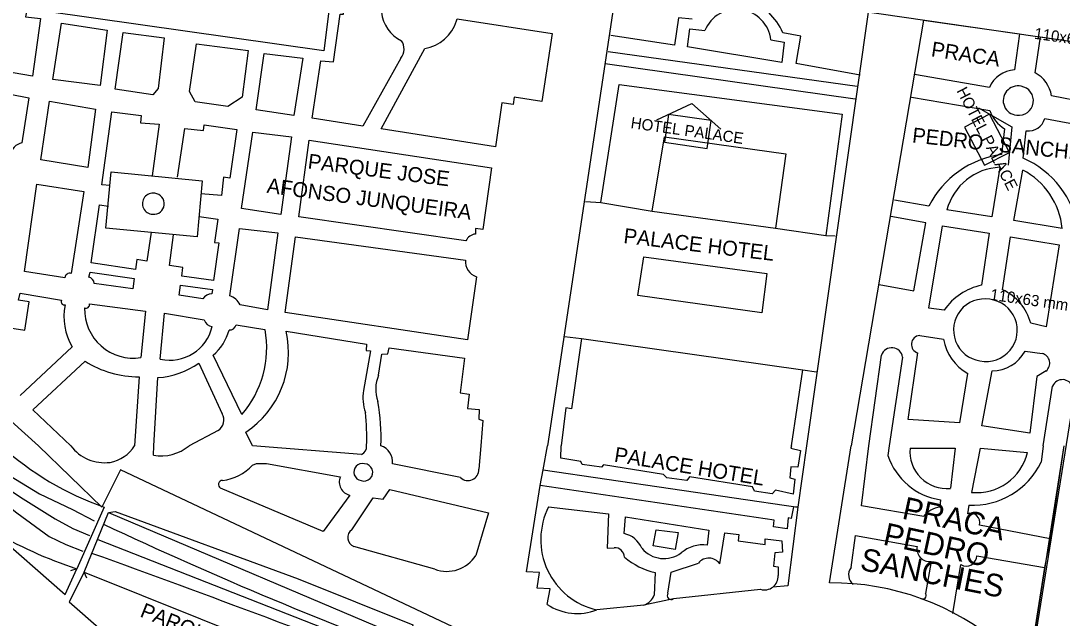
# Model space of a CAD drawing. Extents: x 325709 to 364434, y 7573432 to 7597073.
# Drawn here: x 337753.4 to 338031.4, y 7589955.9 to 7590115.3 of the extents above; entities that cross this region are included whole.
import ezdxf

# ---------------------------------------------------------------- set-up
doc = ezdxf.new("R2010")
doc.units = 0
for name, color, linetype in [('EDIFEXISTENT', 7, 'Continuous'), ('EDIFIDENTIF', 7, 'Continuous'), ('EDIFOBRAEXIS', 7, 'Continuous'), ('FORMATO', 7, 'Continuous'), ('LOGRADOURO', 7, 'Continuous'), ('LOGRADOURO_TEXTO', 7, 'Continuous'), ('NUM_REF', 7, 'Continuous'), ('TUBO_PEAD_GN_110', 7, 'Continuous')]:
    doc.layers.add(name, color=color, linetype=linetype)

# ---------------------------------------------------------------- blocks, each defined once
blk = doc.blocks.new('NUM_REF')
at = {"layer": 'NUM_REF'}
blk.add_lwpolyline([(-4.3125, 0.9375), (0, 3.75), (4.3125, 0.9375)], dxfattribs=at)
blk.add_lwpolyline([(2.875, -1.875), (2.875, 1.875), (-2.875, 1.875), (-2.875, -1.875)], close=True, dxfattribs=at)

msp = doc.modelspace()

# ---------------------------------------------------------------- linework, layer by layer
at = {"layer": 'EDIFEXISTENT'}
for p, q in [((337838.01, 7590137.81), (337834.33, 7590107.32)), ((337834.33, 7590107.32), (337760.21, 7590117.85)), ((337909.4, 7590103.93), (337976.19, 7590094.48)), ((337908.24, 7590066.83), (337913.19, 7590098.38)), ((337913.19, 7590098.38), (337972.66, 7590090.38)), ((337972.66, 7590090.38), (337968.28, 7590058.06)), ((337921.96, 7590064.53), (337925.21, 7590084.39)), ((337925.21, 7590084.39), (337957.68, 7590079.84)), ((337957.68, 7590079.84), (337954.88, 7590060)), ((337776.13, 7590060.02), (337777.52, 7590075.01)), ((337777.52, 7590075.01), (337801.78, 7590072.65)), ((337801.78, 7590072.65), (337800.44, 7590057.71)), ((337904.2, 7590067.14), (337908.24, 7590066.83)), ((337908.24, 7590066.83), (337921.96, 7590064.53)), ((337921.96, 7590064.53), (337954.88, 7590060)), ((337800.44, 7590057.71), (337776.13, 7590060.02)), ((337954.88, 7590060), (337968.28, 7590058.06)), ((337968.28, 7590058.06), (337970.84, 7590057.93)), ((337918.09, 7590041.98), (337919.74, 7590052.38)), ((337919.74, 7590052.38), (337952.59, 7590047.85)), ((337952.59, 7590047.85), (337951.25, 7590037.35)), ((337951.25, 7590037.35), (337918.09, 7590041.98)), ((337898.52, 7590031.12), (337903.06, 7590030.55)), ((337903.06, 7590030.55), (337900.45, 7590011.73)), ((337903.06, 7590030.55), (337962.14, 7590022.19)), ((337959.17, 7590001.91), (337962.14, 7590022.19)), ((337962.14, 7590022.19), (337965.79, 7590021.65)), ((337898.92, 7590012.04), (337897.68, 7590001.91)), ((337900.45, 7590011.73), (337898.92, 7590012.04)), ((337897.54, 7589998.64), (337897.68, 7590001.91)), ((337959.17, 7590001.91), (337959, 7590001.25)), ((337959, 7590001.25), (337961.55, 7590000.67)), ((337961.55, 7590000.67), (337960.87, 7589996.24)), ((337902.88, 7589997.71), (337897.54, 7589998.64)), ((337892.89, 7589995.52), (337960.86, 7589985.54)), ((337903.27, 7589996.87), (337902.88, 7589997.71)), ((337908.41, 7589996.2), (337903.27, 7589996.87)), ((337908.96, 7589996.79), (337908.41, 7589996.2)), ((337924.99, 7589994.25), (337908.96, 7589996.79)), ((337958.94, 7589996.29), (337958.67, 7589993.36)), ((337960.87, 7589996.24), (337958.94, 7589996.29)), ((337925.89, 7589993.33), (337924.99, 7589994.25)), ((337931.23, 7589992.64), (337925.89, 7589993.33)), ((337931.91, 7589993.66), (337931.23, 7589992.64)), ((337948.78, 7589990.97), (337931.91, 7589993.66)), ((337958.67, 7589993.36), (337960.04, 7589993.01)), ((337960.04, 7589993.01), (337959.6, 7589988.99)), ((337949.32, 7589989.82), (337948.78, 7589990.97)), ((337954, 7589989.05), (337949.32, 7589989.82)), ((337954.89, 7589990.07), (337954, 7589989.05)), ((337959.6, 7589988.99), (337954.89, 7589990.07)), ((337775.69, 7589985.54), (337768.31, 7589969.08)), ((337770.29, 7589968.15), (337776.78, 7589984.06)), ((337775.69, 7589985.54), (337775.69, 7589985.54)), ((337776.78, 7589984.06), (337778.56, 7589984.4)), ((337768.31, 7589969.08), (337766.66, 7589968.49)), ((337771.06, 7589966.55), (337770.29, 7589968.15))]:
    msp.add_line(p, q, dxfattribs=at)
at = {"layer": 'EDIFOBRAEXIS'}
for p, q in [((337979.62, 7590117.69), (337963.2, 7590001.91)), ((337994.39, 7590115.53), (337975.13, 7590001.91)), ((337994.39, 7590115.53), (338020.02, 7590111.86)), ((338020.02, 7590111.86), (338018.7, 7590102.23)), ((338024.2, 7590101.46), (338025.66, 7590111.04)), ((337910.17, 7590107.15), (337976.66, 7590097.91)), ((338011.98, 7590097.58), (337992, 7590101.01)), ((338045.64, 7590091.95), (338028.57, 7590095.33)), ((337755.54, 7590094.77), (337753.65, 7590082.8)), ((337761.06, 7590093.86), (337773.35, 7590091.79)), ((337991.19, 7590094.92), (338012.09, 7590091.44)), ((338026.76, 7590089.24), (338044.68, 7590085.92)), ((338016.07, 7590086.51), (338015.21, 7590079.66)), ((338021.02, 7590078.7), (338021.85, 7590086.01)), ((338018.49, 7590062.06), (338020.88, 7590075.5)), ((337995.83, 7590065.9), (337986.7, 7590067.5)), ((338031.42, 7590059.94), (338018.49, 7590062.06)), ((337809.19, 7590041.96), (337811.76, 7590059.92)), ((337793.05, 7590050.05), (337794.2, 7590058.18)), ((337826.72, 7590057.64), (337872.11, 7590051.43)), ((337790.64, 7590025.04), (337791.79, 7590037.31)), ((337791.79, 7590037.31), (337802.39, 7590035.5)), ((337999.92, 7590038.13), (337995.81, 7590038.67)), ((337810.92, 7590034.2), (337818.59, 7590032.93)), ((337993.38, 7590031.35), (337999.72, 7590030.36)), ((337767.12, 7590028.36), (337753.21, 7590015.33)), ((337812.38, 7590010.23), (337804.72, 7590026.06)), ((337979.8, 7590001.91), (337983.22, 7590026.12)), ((338021.51, 7590027.16), (338026.05, 7590026.56)), ((337800.88, 7590023.94), (337807.14, 7590010.45)), ((337988.8, 7590025.57), (337985.23, 7590001.91)), ((337784.96, 7590020.3), (337783.76, 7590001.91)), ((338006.19, 7590021.24), (338004.05, 7590008.02)), ((337788.92, 7590001.91), (337789.99, 7590020.11)), ((338026.32, 7590001.91), (338028.87, 7590017.85)), ((337806.09, 7590006.01), (337798.35, 7590001.91)), ((337815.28, 7590001.91), (337813.43, 7590005.5)), ((337788.79, 7589999.44), (337788.92, 7590001.91)), ((337844.38, 7589999.61), (337815.28, 7590001.91)), ((337876.19, 7590001.91), (337875.65, 7589995.64)), ((337892.89, 7589995.52), (337894.05, 7590001.91)), ((337969.31, 7589965.29), (337975.13, 7590001.91)), ((337985.23, 7590001.91), (337984.9, 7589999.29)), ((338007.26, 7589989.47), (338009.64, 7590001.31)), ((338009.64, 7590001.31), (338022.15, 7590000.13)), ((338026.32, 7590001.91), (338025.85, 7589997.54)), ((337870.8, 7589993.44), (337852.6, 7589997.12)), ((337998.97, 7589987.49), (337998.73, 7589985.53)), ((337878.26, 7589984.05), (337874.91, 7589972.65)), ((338006.48, 7589986.04), (338006.13, 7589983.77)), ((337914.44, 7589978.47), (337914.86, 7589982.9)), ((337940, 7589970.41), (337941.37, 7589978.71)), ((338009.32, 7589980.76), (338028.2, 7589977.13)), ((337773.95, 7589976.85), (337866.18, 7589940.76)), ((337863.91, 7589968.98), (337842.3, 7589975.01)), ((337928.11, 7589974.19), (337922.23, 7589975.24)), ((337927.01, 7589968.16), (337934.3, 7589970.6)), ((337996.43, 7589971.05), (337994.96, 7589962.45)), ((338002.27, 7589957.13), (338004.37, 7589970.19)), ((338008.66, 7589972.54), (338026.7, 7589969.44)), ((337770.29, 7589968.15), (337863.95, 7589930.75)), ((337922.76, 7589968.07), (337922.53, 7589962.04)), ((337926.16, 7589962.54), (337927.01, 7589968.16)), ((337950.85, 7589963.58), (337927.64, 7589961.02)), ((337919.76, 7589959.36), (337907.18, 7589958.1)), ((337927.64, 7589961.02), (337919.76, 7589959.36))]:
    msp.add_line(p, q, dxfattribs=at)
for points in [[(337747.01, 7590132.27), (337755.14, 7590131.46), (337755.13, 7590128.77), (337757.02, 7590128.76), (337754.67, 7590116.42), (337758.63, 7590115.95), (337756.53, 7590100.53), (337735.29, 7590104.18)], [(337916.82, 7590126.8), (337912.43, 7590124.5), (337894.05, 7590001.91)], [(337854.89, 7590105.38), (337844.69, 7590087.24), (337831.21, 7590089.36), (337833.54, 7590104.63), (337836.87, 7590104.37), (337838.66, 7590117.14), (337839.55, 7590117.12), (337839.86, 7590119.35), (337849.69, 7590117.62)], [(337764.29, 7590114.74), (337776.46, 7590112.85), (337774.61, 7590098.04), (337761.96, 7590099.7), (337764.29, 7590114.74)], [(337869.71, 7590115.3), (337869.94, 7590115.91), (337895.24, 7590111.97)], [(337932.65, 7590115.81), (337929.03, 7590116.13), (337927.92, 7590108.8), (337910.89, 7590111.43)], [(337791.65, 7590110.82), (337790.06, 7590097.26), (337788.66, 7590095.54), (337778.55, 7590097.06), (337780.7, 7590112.23), (337791.65, 7590110.82)], [(337895.24, 7590111.97), (337892.49, 7590093.84), (337885.12, 7590094.98), (337884.84, 7590092.97), (337881.79, 7590093.41), (337880.15, 7590081.67), (337849.62, 7590086.51), (337861.25, 7590107.98)], [(337931.39, 7590108.36), (337932.01, 7590113.23), (337936.02, 7590112.73)], [(337977.45, 7590100.85), (337960.44, 7590103.94), (337961.67, 7590111.22), (337956.88, 7590112.17)], [(337814.13, 7590107.46), (337812.49, 7590094.98), (337808.68, 7590092.5), (337799.96, 7590093.75), (337798.45, 7590096.5), (337800.34, 7590109.22), (337814.13, 7590107.46)], [(337953.63, 7590110.23), (337957.2, 7590109.66), (337956.6, 7590104.2), (337931.39, 7590108.36)], [(338025.66, 7590111.04), (338048.19, 7590107.79), (338045.64, 7590091.95)], [(337828.71, 7590105.38), (337826.33, 7590090.06), (337816.19, 7590091.59), (337818.37, 7590106.58), (337828.71, 7590105.38)], [(337750.52, 7590079.61), (337732.08, 7590082.33), (337734.18, 7590098.97), (337755.54, 7590094.77)], [(337773.35, 7590091.79), (337771.32, 7590076.17), (337758.72, 7590078.21), (337761.06, 7590093.86)], [(337777.28, 7590071.38), (337775.02, 7590071.59), (337777.67, 7590091.09), (337785.54, 7590090.03), (337785.31, 7590088.07), (337790.31, 7590087.78), (337788.49, 7590073.94)], [(337795.2, 7590073.64), (337797.2, 7590086.64), (337802.18, 7590086.02), (337802.36, 7590087.57), (337811.05, 7590086.3), (337809.2, 7590073.34), (337807.53, 7590073.6), (337806.98, 7590068.7), (337801.49, 7590069.2), (337801.49, 7590069.2)], [(337815.36, 7590085.62), (337825.65, 7590084.35), (337822.8, 7590063.65), (337812.36, 7590065.25), (337815.36, 7590085.62)], [(337872.25, 7590056.59), (337827.6, 7590063.05), (337830.38, 7590083.47), (337879.1, 7590076.11)], [(337879.1, 7590076.11), (337876.76, 7590059.65), (337874.83, 7590059.91), (337874.78, 7590058.41)], [(338014.82, 7590076.23), (338012.65, 7590063.04), (338000.65, 7590064.88)], [(337765.19, 7590046.76), (337754.37, 7590048.42), (337757.69, 7590071.71)], [(337757.69, 7590071.71), (337770.19, 7590069.79), (337766.84, 7590047.87)], [(337788.17, 7590058.92), (337787.08, 7590051.22), (337784.35, 7590051.6), (337784, 7590048.92), (337772.16, 7590050.73), (337774.37, 7590066.21), (337776.81, 7590065.86)], [(337800.97, 7590063.1), (337805.99, 7590062.39), (337805.12, 7590056.2), (337806.24, 7590056.04), (337804.82, 7590046.02), (337796.35, 7590047.22), (337796.68, 7590049.53), (337793.05, 7590050.05)], [(337982.58, 7590044.93), (337991.84, 7590043.3), (337995.01, 7590061.46), (337985.7, 7590063.11)], [(337811.76, 7590059.92), (337822.02, 7590058.72), (337819.22, 7590038.17), (337811.98, 7590039.53)], [(337995.81, 7590038.67), (337999.47, 7590060.62), (338011.95, 7590058.68), (338009.89, 7590044.78)], [(337875.02, 7590047.03), (337872.66, 7590030.21), (337823.97, 7590037.47), (337826.72, 7590057.64)], [(338015.49, 7590043.57), (338017.59, 7590057.65), (338030.65, 7590055.58), (338027.19, 7590033.64), (338023.05, 7590034.64)], [(337771.54, 7590046.95), (337771.88, 7590048.29), (337783.64, 7590046.53)], [(337783.64, 7590046.53), (337783.27, 7590043.84), (337773.01, 7590045.21)], [(337748.53, 7590043.2), (337748.33, 7590041.43), (337745.84, 7590041.82), (337744.69, 7590034.28), (337754.45, 7590032.78), (337755.61, 7590040.32), (337752.8, 7590040.75), (337753.21, 7590042.6), (337764.28, 7590040.74)], [(337802.02, 7590041.14), (337795.67, 7590042.07), (337796.06, 7590044.79)], [(337796.06, 7590044.79), (337804.53, 7590043.59), (337804.37, 7590042.47)], [(337771.75, 7590039.8), (337786.66, 7590037.83), (337785.46, 7590025.43)], [(337824.23, 7590032.46), (337845.67, 7590028.99), (337845.59, 7590027.34), (337846.78, 7590027.26), (337844.87, 7590016.67)], [(337848.9, 7590020.75), (337849.75, 7590026.36), (337851.38, 7590026.44), (337851.71, 7590028.06), (337871.88, 7590025.28), (337870.74, 7590016.04), (337873.13, 7590015.65), (337872.66, 7590011.86), (337875.73, 7590011.57), (337875.67, 7590009.01), (337876.77, 7590008.65), (337876.19, 7590001.91)], [(338004.05, 7590008.02), (337990.35, 7590008.92), (337992.91, 7590026.68)], [(337766.74, 7590001.91), (337756.62, 7590011.51), (337770.54, 7590024.46)], [(338022.77, 7590005.23), (338009.99, 7590007.24), (338012.74, 7590021.93)], [(338027.11, 7590021.87), (338024.69, 7590020.37), (338022.77, 7590005.23)], [(337720.58, 7590001.91), (337745.49, 7589979.44), (337765.23, 7589962.25), (337768.31, 7589969.08)], [(337730.6, 7590001.91), (337737.94, 7589994.9), (337746.5, 7589988.52), (337752.34, 7589984.03), (337760.93, 7589977.65), (337765.41, 7589975.56), (337769.95, 7589973.76)], [(337734.91, 7590001.91), (337745.29, 7589993.42), (337754.06, 7589987.7), (337762.59, 7589982.44), (337767.31, 7589979.81), (337771.76, 7589977.97)], [(337740.47, 7590001.91), (337747.06, 7589995.92), (337758.38, 7589989.09), (337767.19, 7589984.92), (337773, 7589981.84)], [(337963.2, 7590001.91), (337960.86, 7589985.54), (337959.71, 7589985.63), (337959.09, 7589982.53), (337958.3, 7589982.63), (337957.98, 7589979.75), (337954.39, 7589980.25), (337954.56, 7589982.08), (337892.04, 7589991.29), (337892.89, 7589995.52)], [(337994.46, 7589983.07), (337977.82, 7589985.92), (337979.8, 7590001.91)], [(337990.82, 7590001.3), (338002.85, 7590001.23), (338001.58, 7589990.55)], [(338031.87, 7590001.91), (338028.2, 7589977.13), (338026.7, 7589969.44), (338023.66, 7589950.23)], [(337815.22, 7589996.77), (337816.36, 7589997.16), (337818.98, 7589997.14), (337838.7, 7589993.62)], [(337841.26, 7589988.72), (337834.12, 7589979.06), (337806.74, 7589990.62)], [(337841.75, 7589979.51), (337847.47, 7589988), (337850.12, 7589987.65), (337851.94, 7589990.25), (337878.26, 7589984.05)], [(337893.95, 7589959.57), (337894.75, 7589963.71), (337891.27, 7589963.94), (337891.87, 7589968.1), (337888.42, 7589968.23), (337892.04, 7589991.29)], [(337776.78, 7589984.06), (337857.39, 7589949.94), (337867.19, 7589945.88)], [(337778.56, 7589984.4), (337827.45, 7589966.38), (337858.02, 7589954.09), (337857.39, 7589949.94)], [(337894.32, 7589985.6), (337910.3, 7589983.72), (337909.98, 7589974.54), (337911.81, 7589974.7)], [(337960.86, 7589985.54), (337958.14, 7589964.5), (337954.19, 7589964.19)], [(337914.86, 7589982.9), (337937.05, 7589979.41), (337936.65, 7589975.41)], [(337922.23, 7589975.24), (337923.01, 7589979.49), (337928.88, 7589978.77), (337928.11, 7589974.19)], [(337941.37, 7589978.71), (337945.11, 7589978.19), (337944.94, 7589976.53), (337952.14, 7589975.54), (337952.16, 7589977.06), (337956.59, 7589976.49), (337956.75, 7589973.52), (337954.69, 7589973.31), (337954.34, 7589969.8), (337955.64, 7589969.55), (337955.62, 7589967.26)], [(337975.05, 7589969.43), (337976.27, 7589977.98), (337992.68, 7589975.06)], [(337770.29, 7589968.15), (337766.33, 7589960.26), (337812.29, 7589919.94), (337853.63, 7589910.67), (337860.51, 7589912.55)]]:
    msp.add_lwpolyline(points, dxfattribs=at)
for centre, radius, start, end in [((337940.86, 7590104.81), 17.63, 24.6854, 67.5557), ((337859.21, 7590118.66), 9.58, 186.2498, 244.2749), ((337944.5, 7590109.24), 9.18, 6.1793, 157.5953), ((337859.46, 7590118.6), 10.77, 279.5735, 342.1724), ((337851.67, 7590107.82), 4.04, 322.7635, 33.1486), ((338019.16, 7590094.4), 7.85, 93.3592, 156.0794), ((338020.33, 7590094.07), 8.34, 8.6762, 62.3565), ((338019.59, 7590094.05), 3.91, 77.4666, 265.3811), ((338019.85, 7590094.01), 3.9, 261.5431, 81.3046), ((338020.68, 7590094.28), 9.04, 198.3288, 239.3241), ((338022.43, 7590090.46), 4.49, 262.5143, 344.2793), ((337754.79, 7590078.55), 4.4, 104.9681, 166.0803), ((338018.68, 7590054.25), 25.64, 97.7694, 152.9655), ((338010.7, 7590055.44), 25.45, 9.0155, 66.0868), ((338015.42, 7590060.97), 15.28, 92.2553, 165.1775), ((338011.81, 7590058.01), 19.71, 5.6343, 62.5925), ((337788.7, 7590066.52), 2.83, 80.031, 267.7539), ((337788.88, 7590066.5), 2.82, 264.1874, 83.5975), ((337874.99, 7590055.45), 2.97, 94.2344, 157.4882), ((337876.45, 7590051.13), 4.35, 176.0456, 250.8495), ((337766.41, 7590046.73), 1.22, 69.2681, 178.5897), ((337771.18, 7590045.15), 1.83, 1.9965, 78.5958), ((337804.55, 7590039.42), 3.06, 93.3758, 145.8428), ((338013.34, 7590028.81), 16.33, 102.191, 145.2137), ((338009.38, 7590030.72), 14.23, 15.9933, 64.5468), ((337765.09, 7590040.37), 0.89, 155.7037, 278.0772), ((337770.79, 7590039.6), 0.981, 248.102, 12.0386), ((337807.39, 7590037.07), 5.21, 28.2591, 69.7786), ((338010.73, 7590032.8), 8.32, 80.6111, 261.3587), ((338011.12, 7590032.74), 8.33, 258.5992, 83.3706), ((337780.53, 7590036.37), 15.62, 168.484, 210.8714), ((337783.46, 7590038.32), 13.04, 178.3848, 278.7883), ((337804.74, 7590036.21), 2.46, 196.8169, 264.197), ((337809.1, 7590034.7), 1.89, 266.6019, 344.8513), ((337793.16, 7590036.38), 11.63, 257.4645, 346.9684), ((337796.54, 7590035.95), 12.83, 309.5919, 345.8332), ((337792.07, 7590028), 26.98, 318.8263, 10.5483), ((337799.34, 7590026.79), 25.53, 303.4972, 12.8286), ((337993.55, 7590028.97), 2.38, 94.1092, 254.4042), ((338012.47, 7590032.54), 12.93, 189.6977, 240.975), ((337985.94, 7590025.21), 2.88, 7.211, 161.5717), ((338012.74, 7590031.9), 9.97, 270.0231, 331.5923), ((338025.42, 7590023.95), 2.68, 308.8692, 76.4005), ((337785.03, 7590047.63), 27.33, 237.9751, 269.8553), ((337788.59, 7590041.48), 21.42, 273.7555, 305.0164), ((337858.13, 7590016.97), 9.98, 157.7315, 199.0412), ((338031.5, 7590016.68), 2.88, 17.6849, 155.9018), ((337856.25, 7590014.76), 11.54, 170.4708, 200.0777), ((337800.25, 7590004.37), 49.34, 357.1445, 10.9133), ((337804.4, 7590008.76), 3.23, 301.596, 31.7004), ((337782.49, 7590004.18), 63.27, 357.9428, 6.0007), ((337801.56, 7590060.48), 79.28, 227.6256, 250.9516), ((337775.81, 7590008.73), 11.35, 216.9088, 277.1221), ((337775.41, 7590007.17), 9.87, 280.5675, 327.8354), ((337790.97, 7590010.72), 11.49, 259.0359, 309.9432), ((337843.3, 7590001.78), 2.42, 296.439, 3.2118), ((337848.08, 7589997.6), 4.55, 353.967, 71.3717), ((338000.63, 7590000.36), 9.86, 174.5226, 275.5702), ((338001.52, 7590004.81), 17.51, 198.3676, 261.6537), ((338008.6, 7590003.33), 13.93, 264.4599, 346.683), ((337805.96, 7590004.98), 12.37, 276.0808, 318.4335), ((337844.61, 7589994.89), 2.3, 75.6944, 261.0551), ((337845.03, 7589994.8), 2.32, 250.4014, 86.3481), ((337872.81, 7589995.46), 2.85, 225.2804, 3.5637), ((338007.43, 7590006.5), 20.49, 267.3546, 334.0713), ((337807.28, 7589991.58), 1.1, 90.2087, 241.086), ((337842, 7589992.22), 3.58, 156.9855, 258.1586), ((337911.43, 7589976.84), 19.22, 152.8799, 257.2218), ((337999.66, 7589978.97), 6.63, 98.1253, 141.7281), ((338006.96, 7589981.46), 2.46, 343.4555, 109.7254), ((337805.11, 7590080.52), 117.36, 239.4646, 251.7224), ((338266.81, 7591028.73), 1157.25, 244.87606, 249.76659), ((337843.24, 7589977.41), 2.58, 125.4244, 248.4716), ((337913.18, 7589972.08), 6.51, 22.2123, 78.8423), ((336402.95, 7586173.27), 4039.14, 68.77107, 70.18186), ((337911.92, 7589972.05), 2.65, 2.9343, 92.4085), ((337925.11, 7589979.52), 7.72, 220.1511, 306.6802), ((337935.55, 7589966.48), 9, 82.9724, 130.4429), ((337996.02, 7589974.43), 3.4, 169.307, 276.9256), ((337867.17, 7589977.53), 9.15, 249.1349, 327.7808), ((337926.9, 7589986.53), 18.92, 229.2927, 257.3728), ((337937.08, 7589968.35), 3.57, 35.2634, 141.0095), ((338005.8, 7589972.66), 2.86, 239.8723, 357.6172), ((337977.78, 7589967.45), 3.37, 143.9766, 230.8708), ((337951.92, 7589967.13), 3.7, 253.2155, 2.0493), ((337970.06, 7589895.89), 69.4, 49.3193, 90.6152), ((337917.86, 7589964.09), 5.1, 291.939, 336.283), ((337927.06, 7589961.93), 1.08, 145.9128, 302.5088), ((337994.19, 7589961.93), 0.924, 235.354, 33.8751), ((337901.97, 7589971.48), 14.36, 236.049, 291.2918)]:
    msp.add_arc(centre, radius, start, end, dxfattribs=at)
at = {"layer": 'LOGRADOURO'}
for p, q in [((337737.75, 7590020.12), (337758.13, 7590001.91)), ((338031.87, 7590001.91), (338009.82, 7589861.42))]:
    msp.add_line(p, q, dxfattribs=at)
for points in [[(337766.07, 7590167.89), (337763.97, 7590149.05), (338048.19, 7590107.79)], [(337875.25, 7589908.71), (337860.51, 7589912.55), (337867.19, 7589945.88), (337870.28, 7589952.84), (337779.99, 7589995.49), (337775.04, 7589985.54), (337758.13, 7590001.91)]]:
    msp.add_lwpolyline(points, dxfattribs=at)
at = {"layer": 'TUBO_PEAD_GN_110'}
msp.add_line((338072.3, 7590250.35), (338008.3, 7589851.93), dxfattribs=at)

# ---------------------------------------------------------------- block references
at = {"layer": 'FORMATO', "xscale": 1.9999999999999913}
for p, yscale, rotation in [((337931.51, 7590085.82), 1.9999999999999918, -8.101903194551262), ((338011.35, 7590083.6), 1.9999999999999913, -62.706870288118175)]:
    msp.add_blockref('NUM_REF', p, dxfattribs=dict(at, yscale=yscale, rotation=rotation))

# ---------------------------------------------------------------- texts
for s, rotation, p in [('110x63 mm', 351.988, (338023.83, 7590110.56)), ('HOTEL PALACE', 297.2931, (338003.15, 7590096.69)), ('HOTEL PALACE', 351.8981, (337916.09, 7590086.72)), ('110x63 mm', 351.988, (338012.08, 7590040.86))]:
    msp.add_text(s, height=3, rotation=rotation).set_placement(p)
at = {"layer": 'EDIFIDENTIF'}
for s, rotation, p in [('PRACA', 351.2957, (337996.27, 7590105.89)), ('PEDRO', 353.6381, (337991.25, 7590082.91)), ('SANCHES', 354.2319, (338014.34, 7590080.39)), ('PARQUE JOSE', 352.7898, (337829.87, 7590075.92)), ('AFONSO JUNQUEIRA', 352.4594, (337818.91, 7590069.46)), ('PALACE HOTEL', 353.173, (337914.17, 7590056.05)), ('PALACE HOTEL', 350.8349, (337911.64, 7589997.68)), ('PARQUE     INFANTIL', 338.2355, (337784.98, 7589956.38))]:
    msp.add_text(s, height=4, rotation=rotation, dxfattribs=at).set_placement(p)
at = {"layer": 'LOGRADOURO_TEXTO'}
for s, rotation, p in [('PRACA', 347.6746, (337988.41, 7589982.5)), ('PEDRO', 347.7396, (337983.33, 7589975.57)), ('SANCHES', 348.7871, (337977.19, 7589968.82))]:
    msp.add_text(s, height=6, rotation=rotation, dxfattribs=at).set_placement(p)

doc.saveas('drawing.dxf')
